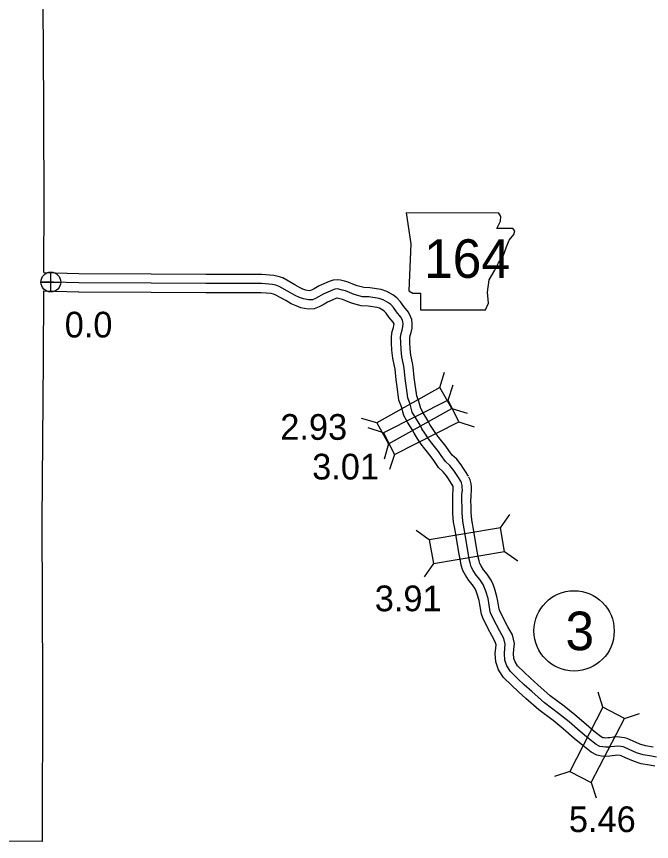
# Model space of a CAD drawing. Extents: x -83719 to 153526, y -11835 to 11446.
# Drawn here: x -2444.7 to -2096.7, y 2334.5 to 2786.2 of the extents above; entities that cross this region are included whole.
import ezdxf

# ---------------------------------------------------------------- set-up
doc = ezdxf.new("R2010")
doc.units = 0
for name, color, linetype in [('Level 11', 7, 'Continuous'), ('Level 2', 7, 'Continuous'), ('Level 20', 7, 'Continuous'), ('Level 21', 7, 'Continuous'), ('Level 25', 7, 'Continuous'), ('Level 26', 7, 'Continuous'), ('Level 27', 7, 'Continuous'), ('Level 58', 7, 'Continuous'), ('Level 59', 7, 'Continuous')]:
    doc.layers.add(name, color=color, linetype=linetype)

msp = doc.modelspace()

# ---------------------------------------------------------------- linework, layer by layer
at = {"layer": 'Level 11'}
for points in [[(-2410.46, 2645.36), (-2429.78, 2645.87)], [(-2197, 2534.49), (-2198.63, 2537.12), (-2200.09, 2539.31), (-2201.04, 2540.68), (-2203.45, 2543.78), (-2205.86, 2545.98), (-2207.79, 2548.67), (-2209.33, 2551.06), (-2213.14, 2555.72), (-2214.83, 2557.89), (-2216.75, 2560.72), (-2218.1, 2562.9), (-2219.17, 2565.01), (-2221.8, 2569.17), (-2223.1, 2571.52), (-2224.21, 2575.48), (-2225.32, 2578.56), (-2225.95, 2583.54), (-2226.67, 2588.6), (-2227.3, 2594.44), (-2227.66, 2596.69), (-2228.52, 2600.72), (-2228.95, 2604.34), (-2229.11, 2607.84), (-2229.14, 2610.33), (-2228.97, 2611.62), (-2228.46, 2613.23), (-2227.92, 2615.58), (-2227.75, 2618.07), (-2227.98, 2620.38), (-2228.68, 2622.03), (-2229.88, 2624.42), (-2232.42, 2627.53), (-2234.24, 2630.08), (-2236.29, 2632.26), (-2238.36, 2633.75), (-2241.65, 2635.73), (-2244.79, 2636.74), (-2251.1, 2637.68), (-2254.36, 2637.77), (-2257.91, 2638.68), (-2260.29, 2639.71), (-2262.89, 2640.8), (-2264.98, 2641.27), (-2267.03, 2641.89), (-2268.74, 2642.1), (-2271.22, 2641.88), (-2273.36, 2641.12), (-2278.83, 2638.71), (-2281.63, 2637.06), (-2282.95, 2636.34), (-2283.52, 2636.13), (-2284.25, 2636.09), (-2286.1, 2636.43), (-2287.68, 2637.02), (-2289.6, 2637.84), (-2292.06, 2639.31), (-2298.79, 2643.08), (-2301.21, 2643.88), (-2303.58, 2644.43), (-2310.21, 2645.01), (-2340.84, 2645.01), (-2370.81, 2645.14), (-2410.56, 2645.36)], [(-2410.72, 2635.36), (-2430.05, 2635.87)], [(-2205.49, 2529.21), (-2207.04, 2531.71), (-2208.37, 2533.7), (-2209.11, 2534.77), (-2210.82, 2536.97), (-2213.38, 2539.31), (-2216.05, 2543.04), (-2217.42, 2545.16), (-2220.96, 2549.49), (-2222.93, 2552.02), (-2225.14, 2555.28), (-2226.83, 2558), (-2227.88, 2560.07), (-2230.4, 2564.06), (-2232.42, 2567.69), (-2233.74, 2572.44), (-2235.1, 2576.2), (-2235.86, 2582.21), (-2236.59, 2587.35), (-2237.22, 2593.11), (-2237.5, 2594.85), (-2238.4, 2599.08), (-2238.92, 2603.52), (-2239.11, 2607.55), (-2239.15, 2610.94), (-2238.77, 2613.79), (-2238.12, 2615.87), (-2237.84, 2617.06), (-2237.78, 2617.87), (-2238.32, 2618.94), (-2240.37, 2621.45), (-2242, 2623.73), (-2242.92, 2624.72), (-2243.87, 2625.39), (-2245.81, 2626.56), (-2247.08, 2626.97), (-2251.97, 2627.7), (-2255.76, 2627.81), (-2261.16, 2629.2), (-2264.2, 2630.51), (-2265.94, 2631.24), (-2267.53, 2631.6), (-2268.99, 2632.04), (-2269.09, 2632.03), (-2269.66, 2631.83), (-2274.27, 2629.79), (-2276.68, 2628.38), (-2278.81, 2627.2), (-2281.49, 2626.23), (-2284.88, 2626.03), (-2288.77, 2626.76), (-2291.4, 2627.73), (-2294.16, 2628.92), (-2297.07, 2630.66), (-2302.85, 2633.89), (-2303.92, 2634.25), (-2305.15, 2634.53), (-2310.65, 2635.01), (-2340.86, 2635.01), (-2370.86, 2635.14), (-2410.62, 2635.36)], [(-2095.8, 2386.06), (-2099.99, 2386.83), (-2103.08, 2387.78), (-2106.75, 2389.44), (-2110.07, 2390.96), (-2111.4, 2391.29), (-2112.99, 2391.45), (-2115.51, 2391.73), (-2117.53, 2391.54), (-2119.56, 2391.32), (-2120.53, 2391.18), (-2121.77, 2391.13), (-2122.67, 2391.21), (-2123.31, 2391.34), (-2124.28, 2391.84), (-2128.07, 2394.81), (-2132.49, 2398.56), (-2138.65, 2403.9), (-2144.51, 2408.62), (-2152.16, 2414.3), (-2158.97, 2420.35), (-2163.04, 2423.99), (-2166.46, 2427.26), (-2170.11, 2430.75), (-2171.47, 2432.79), (-2172.06, 2434.67), (-2172.24, 2437.48), (-2172.11, 2439.69), (-2171.72, 2442.92), (-2172.92, 2447.57), (-2175.36, 2452.01), (-2177.22, 2455.45), (-2179.88, 2460.85), (-2180.17, 2461.63), (-2180.96, 2466.02), (-2181.37, 2468.59), (-2182.67, 2473.22), (-2183.52, 2475.29), (-2184.47, 2477.6), (-2186.77, 2480.91), (-2188.68, 2483.33), (-2190.11, 2485.48), (-2190.8, 2486.72), (-2191.19, 2488.21), (-2191.62, 2490.17), (-2192.24, 2493.56), (-2194.44, 2506.5), (-2194.82, 2508.63), (-2195.18, 2510.67), (-2195.49, 2514.58), (-2195.51, 2518.79), (-2195.61, 2520.29), (-2195.56, 2524.16), (-2195.28, 2526.64), (-2195.38, 2528.64), (-2195.52, 2530.28), (-2196.02, 2532.48), (-2196.71, 2533.97)], [(-2094.8, 2375.66), (-2097.69, 2376.24), (-2102.37, 2377.11), (-2106.62, 2378.41), (-2110.89, 2380.34), (-2113.27, 2381.43), (-2114.06, 2381.51), (-2115.6, 2381.68), (-2116.52, 2381.59), (-2118.28, 2381.4), (-2119.58, 2381.21), (-2122, 2381.11), (-2124.11, 2381.29), (-2126.67, 2381.82), (-2129.7, 2383.38), (-2134.39, 2387.07), (-2139, 2390.97), (-2145.06, 2396.23), (-2150.63, 2400.71), (-2158.47, 2406.54), (-2165.62, 2412.88), (-2169.83, 2416.64), (-2173.37, 2420.04), (-2177.81, 2424.28), (-2180.59, 2428.44), (-2181.96, 2432.84), (-2182.26, 2437.45), (-2182.07, 2440.58), (-2181.87, 2442.24), (-2182.29, 2443.86), (-2184.14, 2447.23), (-2186.1, 2450.86), (-2189.07, 2456.88), (-2189.85, 2458.97), (-2190.82, 2464.34), (-2191.16, 2466.44), (-2192.15, 2469.96), (-2192.78, 2471.5), (-2193.3, 2472.79), (-2194.81, 2474.96), (-2196.79, 2477.47), (-2198.64, 2480.26), (-2200.16, 2482.95), (-2200.91, 2485.87), (-2201.43, 2488.19), (-2202.09, 2491.82), (-2204.3, 2504.8), (-2204.66, 2506.88), (-2205.11, 2509.39), (-2205.49, 2514.16), (-2205.5, 2518.44), (-2205.61, 2520.01), (-2205.55, 2524.77), (-2205.31, 2526.96), (-2205.36, 2527.98), (-2205.42, 2528.74), (-2205.53, 2529.21), (-2205.77, 2529.73)]]:
    msp.add_lwpolyline(points, dxfattribs=at)
at = {"layer": 'Level 2'}
for points in [[(-2167.96, 3296.59), (-2167.95, 3213.09), (-2168.12, 3211.25), (-2167.46, 3124.08), (-2167.54, 3122.34), (-2255.07, 3124.73), (-2343.15, 3125.11), (-2432.22, 3124.97), (-2433.11, 3037.14), (-2432.86, 2948.09), (-2434.74, 2861.95), (-2431.38, 2861.79), (-2430.03, 2773.16), (-2429.67, 2685.78), (-2429.9, 2646.06)], [(-2429.96, 2635.74), (-2430.17, 2598.49)], [(-2430.17, 2598.49), (-2430.82, 2509.66), (-2430.5, 2421.01), (-2430.62, 2334.49), (-2519.03, 2334.96)]]:
    msp.add_lwpolyline(points, dxfattribs=at)
at = {"layer": 'Level 20'}
for p, q in [((-2212.6, 2583.06), (-2210.19, 2591.53)), ((-2208.2, 2576.12), (-2205.44, 2584.48)), ((-2206.17, 2571.53), (-2197.7, 2569.13)), ((-2247.18, 2563.77), (-2255.65, 2566.18)), ((-2202.25, 2564.33), (-2193.89, 2561.58)), ((-2243.55, 2558.27), (-2251.9, 2561.02)), ((-2240.75, 2552.24), (-2243.16, 2543.78)), ((-2237.6, 2546.49), (-2240.35, 2538.13)), ((-2179.4, 2506.31), (-2174.31, 2513.49)), ((-2218.44, 2499.68), (-2225.62, 2504.77)), ((-2177.19, 2493.3), (-2170.01, 2488.21)), ((-2216.23, 2486.67), (-2221.32, 2479.49)), ((-2123.29, 2407.97), (-2125.98, 2416.35)), ((-2111.55, 2401.93), (-2103.17, 2404.62)), ((-2141.41, 2372.76), (-2149.79, 2370.07)), ((-2129.67, 2366.72), (-2126.98, 2358.34))]:
    msp.add_line(p, q, dxfattribs=at)
for points in [[(-2212.6, 2583.06), (-2247.18, 2563.77), (-2240.75, 2552.24), (-2206.17, 2571.53)], [(-2208.2, 2576.12), (-2243.55, 2558.27), (-2237.6, 2546.49), (-2202.25, 2564.33)], [(-2179.4, 2506.31), (-2218.44, 2499.68), (-2216.23, 2486.67), (-2177.19, 2493.3)], [(-2129.67, 2366.72), (-2111.55, 2401.93), (-2123.29, 2407.97), (-2141.41, 2372.76)]]:
    msp.add_lwpolyline(points, close=True, dxfattribs=at)
at = {"layer": 'Level 21'}
msp.add_lwpolyline([(-2231.08, 2678.66), (-2228.54, 2661.74), (-2229.67, 2636.08), (-2227.42, 2634.67), (-2223.19, 2634.67), (-2223.19, 2625.65), (-2187.66, 2625.65), (-2185.97, 2629.32), (-2186.53, 2635.24), (-2185.69, 2642), (-2182.58, 2647.36), (-2180.61, 2651.31), (-2177.79, 2655.54), (-2176.1, 2660.05), (-2174.69, 2663.72), (-2172.15, 2666.82), (-2171.59, 2668.79), (-2172.71, 2670.2), (-2181.46, 2670.2), (-2179.48, 2674.15), (-2179.2, 2676.69), (-2180.37, 2678.64)], close=True, dxfattribs=at)
at = {"layer": 'Level 26'}
for p, q in [((-2425.89, 2635.44), (-2425.89, 2646.27)), ((-2431.31, 2640.85), (-2420.48, 2640.85))]:
    msp.add_line(p, q, dxfattribs=at)
msp.add_circle((-2425.89, 2640.85), 5.42, dxfattribs=at)
at = {"layer": 'Level 27'}
msp.add_circle((-2139.11, 2449.81), 22, dxfattribs=at)
at = {"layer": 'Level 59'}
for points in [[(-2410.59, 2640.36), (-2431.36, 2640.91)], [(-2201.24, 2531.85), (-2202.84, 2534.41), (-2204.23, 2536.5), (-2205.07, 2537.73), (-2207.13, 2540.37), (-2209.62, 2542.65), (-2211.92, 2545.86), (-2213.38, 2548.11), (-2217.05, 2552.61), (-2218.88, 2554.95), (-2220.94, 2558), (-2222.47, 2560.45), (-2223.52, 2562.54), (-2226.1, 2566.62), (-2227.76, 2569.6), (-2228.98, 2573.96), (-2230.21, 2577.38), (-2230.91, 2582.88), (-2231.63, 2587.98), (-2232.26, 2593.77), (-2232.58, 2595.77), (-2233.46, 2599.9), (-2233.94, 2603.93), (-2234.11, 2607.7), (-2234.15, 2610.63), (-2233.87, 2612.71), (-2233.29, 2614.55), (-2232.88, 2616.32), (-2232.76, 2617.99), (-2232.88, 2619.12), (-2233.22, 2619.92), (-2234.1, 2621.68), (-2236.4, 2624.49), (-2238.12, 2626.9), (-2239.6, 2628.49), (-2241.11, 2629.57), (-2243.73, 2631.15), (-2245.93, 2631.86), (-2251.53, 2632.69), (-2255.06, 2632.79), (-2259.54, 2633.94), (-2262.24, 2635.11), (-2264.42, 2636.02), (-2266.25, 2636.43), (-2268.06, 2636.98), (-2268.82, 2637.07), (-2270.15, 2636.96), (-2271.51, 2636.48), (-2276.55, 2634.25), (-2279.16, 2632.72), (-2280.88, 2631.77), (-2282.5, 2631.18), (-2284.57, 2631.06), (-2287.43, 2631.59), (-2289.54, 2632.37), (-2291.88, 2633.38), (-2294.56, 2634.98), (-2300.82, 2638.48), (-2302.56, 2639.07), (-2304.36, 2639.48), (-2310.43, 2640.01), (-2340.85, 2640.01), (-2370.84, 2640.14), (-2410.59, 2640.36)], [(-2093.94, 2380.59), (-2096.74, 2381.15), (-2101.18, 2381.97), (-2104.85, 2383.09), (-2108.82, 2384.89), (-2111.72, 2386.22), (-2112.26, 2386.35), (-2113.52, 2386.48), (-2115.56, 2386.71), (-2117.02, 2386.57), (-2118.92, 2386.36), (-2120.05, 2386.19), (-2121.89, 2386.12), (-2123.39, 2386.25), (-2124.99, 2386.58), (-2126.99, 2387.61), (-2131.23, 2390.94), (-2135.74, 2394.77), (-2141.85, 2400.07), (-2147.57, 2404.66), (-2155.31, 2410.42), (-2162.3, 2416.62), (-2166.44, 2420.31), (-2169.91, 2423.65), (-2173.96, 2427.51), (-2176.03, 2430.61), (-2177.01, 2433.75), (-2177.25, 2437.46), (-2177.09, 2440.14), (-2176.8, 2442.58), (-2177.61, 2445.72), (-2179.75, 2449.62), (-2181.66, 2453.16), (-2184.48, 2458.87), (-2185.01, 2460.3), (-2185.89, 2465.18), (-2186.27, 2467.52), (-2187.41, 2471.59), (-2188.15, 2473.39), (-2188.89, 2475.2), (-2190.79, 2477.93), (-2192.73, 2480.4), (-2194.37, 2482.87), (-2195.48, 2484.84), (-2196.05, 2487.04), (-2196.52, 2489.18), (-2197.17, 2492.69), (-2199.37, 2505.65), (-2199.74, 2507.75), (-2200.15, 2510.03), (-2200.49, 2514.37), (-2200.51, 2518.61), (-2200.61, 2520.15), (-2200.55, 2524.46), (-2200.29, 2526.8), (-2200.37, 2528.31), (-2200.47, 2529.51), (-2200.77, 2530.85), (-2201.24, 2531.85)]]:
    msp.add_lwpolyline(points, dxfattribs=at)

# ---------------------------------------------------------------- texts
at = {"layer": 'Level 21'}
msp.add_text('164', height=21.12, dxfattribs=at).set_placement((-2221.33, 2643.13))
at = {"layer": 'Level 25'}
msp.add_text('0.0', height=14.08, dxfattribs=at).set_placement((-2418.27, 2610.48))
at = {"layer": 'Level 27'}
msp.add_text('3', height=21.12, dxfattribs=at).set_placement((-2143.83, 2439.25))
at = {"layer": 'Level 58'}
for s, p in [('2.93', (-2300.12, 2554.44)), ('3.01', (-2282.65, 2532.72)), ('3.91', (-2248.34, 2460.58)), ('5.46', (-2141.95, 2339.64))]:
    msp.add_text(s, height=14.08, dxfattribs=at).set_placement(p)

doc.saveas('drawing.dxf')
